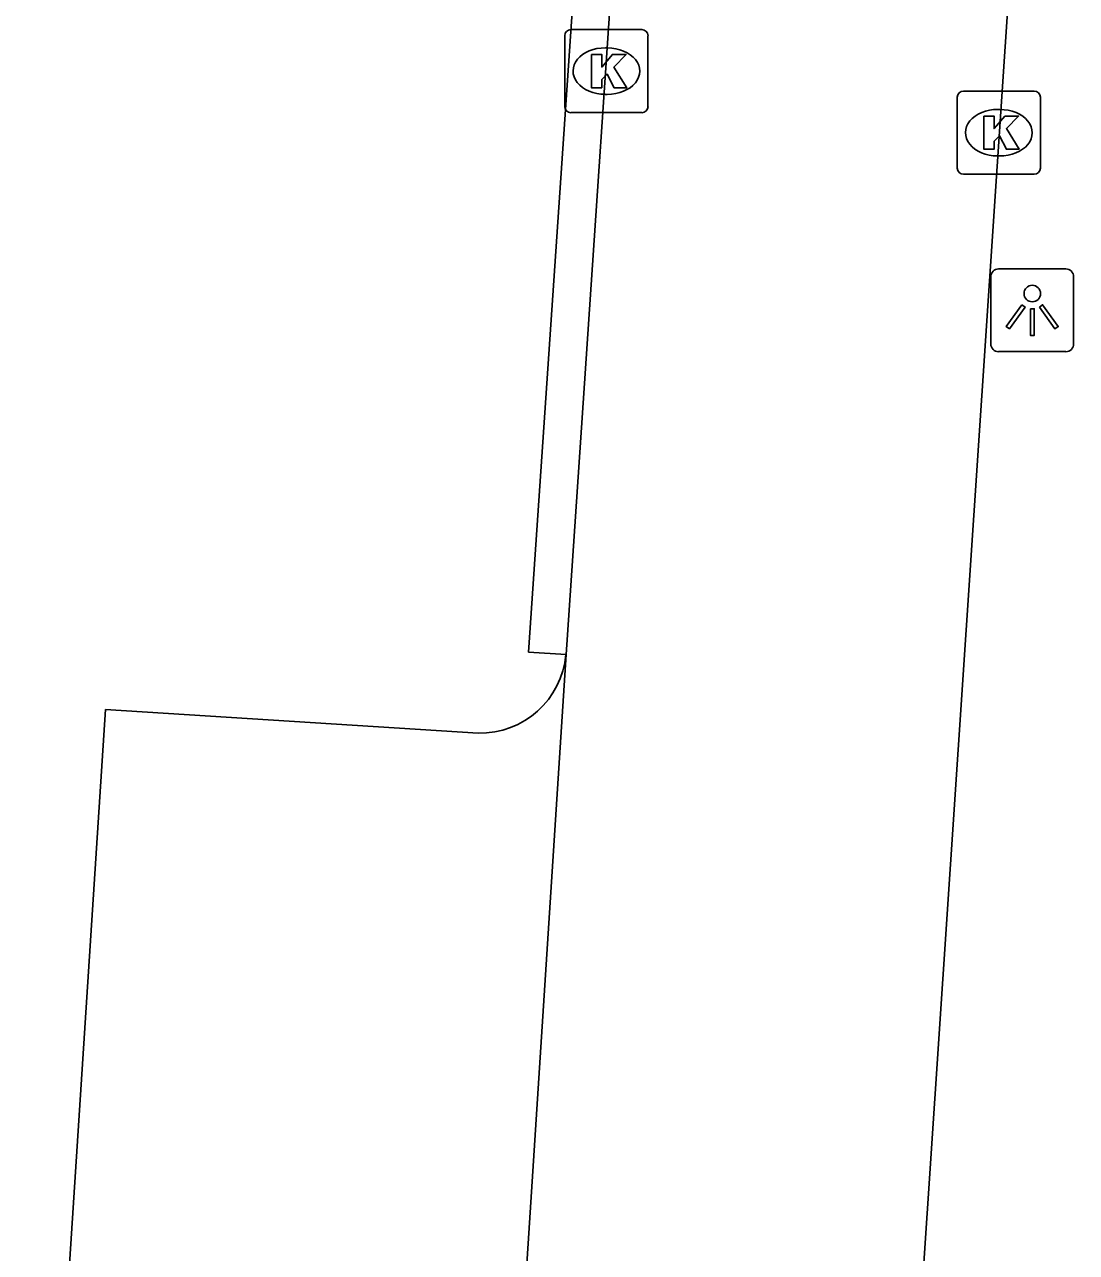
# Model space of a CAD drawing. Extents: x 161848 to 162726, y 385382 to 386521.
# Drawn here: x 161963.92 to 161976.57, y 386154.47 to 386169.24 of the extents above; entities that cross this region are included whole.
import ezdxf

# ---------------------------------------------------------------- set-up
doc = ezdxf.new("R2010")
doc.units = 0
for name, color, linetype in [('IMGEO_Kolk', 7, 'Continuous'), ('IMGEO_Lichtpunt', 7, 'Continuous'), ('IMGEO_Parkeervlak_open', 7, 'Continuous'), ('IMGEO_Rijbaan_lokaal_open', 7, 'Continuous'), ('IMGEO_Verkeerseiland_open', 7, 'Continuous')]:
    doc.layers.add(name, color=color, linetype=linetype)

msp = doc.modelspace()

# ---------------------------------------------------------------- linework, layer by layer
at = {"layer": 'IMGEO_Kolk'}
for p, q in [((161970.419, 386168.252), (161970.419, 386169.104)), ((161970.494, 386169.178), (161971.346, 386169.178)), ((161971.42, 386169.104), (161971.42, 386168.252)), ((161970.907, 386168.958), (161970.932, 386168.958)), ((161970.93, 386168.398), (161970.905, 386168.398)), ((161975.138, 386167.511), (161975.138, 386168.363)), ((161975.213, 386168.437), (161976.065, 386168.437)), ((161976.139, 386168.363), (161976.139, 386167.511)), ((161971.346, 386168.178), (161970.494, 386168.178)), ((161975.626, 386168.217), (161975.651, 386168.217)), ((161975.649, 386167.657), (161975.624, 386167.657)), ((161976.065, 386167.437), (161975.213, 386167.437))]:
    msp.add_line(p, q, dxfattribs=at)
for points in [[(161970.419, 386168.252), (161970.419, 386169.104)], [(161970.494, 386169.178), (161971.346, 386169.178)], [(161971.42, 386169.104), (161971.42, 386168.252)], [(161970.74, 386168.878), (161970.863, 386168.878), (161970.863, 386168.727), (161970.993, 386168.878), (161971.157, 386168.878), (161971.011, 386168.727), (161971.164, 386168.478), (161971.012, 386168.478), (161970.927, 386168.642), (161970.863, 386168.575), (161970.863, 386168.478), (161970.74, 386168.478), (161970.74, 386168.878)], [(161975.138, 386167.511), (161975.138, 386168.363)], [(161975.213, 386168.437), (161976.065, 386168.437)], [(161976.139, 386168.363), (161976.139, 386167.511)], [(161971.346, 386168.178), (161970.494, 386168.178)], [(161975.459, 386168.137), (161975.582, 386168.137), (161975.582, 386167.986), (161975.712, 386168.137), (161975.876, 386168.137), (161975.73, 386167.986), (161975.883, 386167.737), (161975.731, 386167.737), (161975.646, 386167.901), (161975.582, 386167.834), (161975.582, 386167.737), (161975.459, 386167.737), (161975.459, 386168.137)], [(161976.065, 386167.437), (161975.213, 386167.437)]]:
    msp.add_lwpolyline(points, dxfattribs=at)
for centre, start, end in [((161970.496, 386169.102), 91.552, 178.448), ((161970.496, 386169.102), 91.552, 178.448), ((161971.344, 386169.102), 1.552, 88.448), ((161971.344, 386169.102), 1.552, 88.448), ((161975.215, 386168.361), 91.552, 178.448), ((161975.215, 386168.361), 91.552, 178.448), ((161976.063, 386168.361), 1.552, 88.448), ((161976.063, 386168.361), 1.552, 88.448), ((161970.496, 386168.254), 181.552, 268.448), ((161970.496, 386168.254), 181.552, 268.448), ((161971.344, 386168.254), 271.552, 358.448), ((161971.344, 386168.254), 271.552, 358.448), ((161975.215, 386167.513), 181.552, 268.448), ((161975.215, 386167.513), 181.552, 268.448), ((161976.063, 386167.513), 271.552, 358.448), ((161976.063, 386167.513), 271.552, 358.448)]:
    msp.add_arc(centre, 0.0765, start, end, dxfattribs=at)
for centre, major_axis, ratio, start_param, end_param in [((161970.906, 386168.678), (-0.387, 0.002), 0.722429, 4.712389, 7.853982), ((161970.931, 386168.678), (-0.39, 0.002), 0.717154, 1.570796, 4.712389), ((161975.625, 386167.937), (-0.387, 0.002), 0.722429, 4.712389, 7.853982), ((161975.65, 386167.937), (-0.39, 0.002), 0.717154, 1.570796, 4.712389)]:
    msp.add_ellipse(centre, major_axis=major_axis, ratio=ratio, start_param=start_param, end_param=end_param, dxfattribs=at)
at = {"layer": 'IMGEO_Lichtpunt'}
for p, q in [((161976.444, 386166.299), (161975.636, 386166.299)), ((161976.444, 386166.299), (161975.636, 386166.299)), ((161975.542, 386166.204), (161975.542, 386165.397)), ((161975.542, 386166.204), (161975.542, 386165.397)), ((161976.538, 386165.397), (161976.538, 386166.204)), ((161976.538, 386165.397), (161976.538, 386166.204)), ((161975.636, 386165.303), (161976.444, 386165.303)), ((161975.636, 386165.303), (161976.444, 386165.303))]:
    msp.add_line(p, q, dxfattribs=at)
for points in [[(161975.916, 386165.868), (161975.955, 386165.84), (161975.767, 386165.578), (161975.729, 386165.605), (161975.916, 386165.868)], [(161976.018, 386165.82), (161976.065, 386165.82), (161976.065, 386165.498), (161976.018, 386165.498), (161976.018, 386165.82)], [(161976.128, 386165.84), (161976.166, 386165.867), (161976.353, 386165.605), (161976.314, 386165.577), (161976.128, 386165.84)]]:
    msp.add_lwpolyline(points, dxfattribs=at)
msp.add_circle((161976.041, 386166.002), 0.0994, dxfattribs=at)
for centre, start, end in [((161975.636, 386166.204), 90, 180), ((161975.636, 386166.204), 90, 180), ((161976.444, 386166.204), 0, 90), ((161976.444, 386166.204), 0, 90), ((161975.636, 386165.397), 180, 270), ((161975.636, 386165.397), 180, 270), ((161976.444, 386165.397), 270, 0), ((161976.444, 386165.397), 270, 360)]:
    msp.add_arc(centre, 0.0946, start, end, dxfattribs=at)
at = {"layer": 'IMGEO_Parkeervlak_open'}
msp.add_lwpolyline([(161969.377, 386160.715), (161964.898, 386160.997), (161963.923, 386145.981)], dxfattribs=at)
msp.add_arc((161969.398, 386161.755), 1.04, 268.8192, 354.837, dxfattribs=at)
at = {"layer": 'IMGEO_Rijbaan_lokaal_open'}
for points in [[(161974.259, 386147.202), (161977.919, 386201.963), (161979.722, 386228.416)], [(161974.584, 386223.052), (161970.434, 386161.661)], [(161970.434, 386161.661), (161969.52, 386147.428)]]:
    msp.add_lwpolyline(points, dxfattribs=at)
at = {"layer": 'IMGEO_Verkeerseiland_open'}
msp.add_lwpolyline([(161970.434, 386161.661), (161969.985, 386161.69), (161974.167, 386223.078), (161974.584, 386223.052)], dxfattribs=at)

doc.saveas('drawing.dxf')
